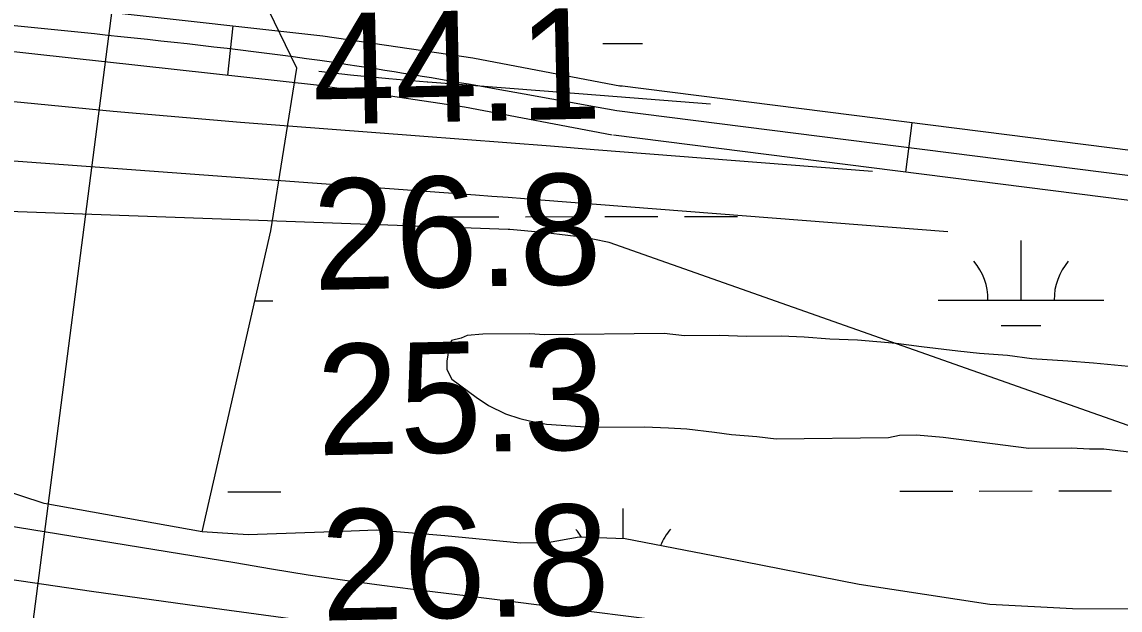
# Model space of a CAD drawing. Extents: x 3297753 to 3335611, y 652252 to 677623.
# Drawn here: x 3325702 to 3326365, y 662337 to 662693 of the extents above; entities that cross this region are included whole.
import ezdxf

# ---------------------------------------------------------------- set-up
doc = ezdxf.new("R2010")
doc.units = 0
for name, color, linetype in [('V-RIVR-EDGE', 7, 'Continuous'), ('V-RIVR-IDEN', 7, 'Continuous'), ('V-RIVR-RANG', 7, 'Continuous'), ('V-ROAD-CNTR', 7, 'Continuous'), ('V-SITE-VEGE', 7, 'Continuous'), ('V-TOPO-MAJR', 7, 'Continuous'), ('V-TOPO-MINR', 7, 'Continuous'), ('V-WETL-SWMP', 7, 'Continuous')]:
    doc.layers.add(name, color=color, linetype=linetype)

msp = doc.modelspace()

# ---------------------------------------------------------------- linework, layer by layer
at = {"layer": 'V-RIVR-EDGE'}
msp.add_spline([(3326889.83, 662141.04), (3326857.5, 662143.19), (3326833.47, 662147.4), (3326810.28, 662152.43), (3326793.71, 662156.2), (3326766.36, 662161.66), (3326732.8, 662165.88), (3326707.11, 662168.02), (3326687.22, 662172.21), (3326656.14, 662173.95), (3326630.03, 662175.67), (3326605.59, 662180.7), (3326578.66, 662186.99), (3326551.74, 662192.86), (3326538.9, 662196.21), (3326518.18, 662198.74), (3326492.9, 662202.12), (3326458.09, 662203.45), (3326427.02, 662208.5), (3326397.19, 662216.04), (3326383.93, 662216.48), (3326351.61, 662221.95), (3326323.86, 662228.24), (3326289.47, 662233.71), (3326274.55, 662235.82), (3326264.61, 662236.67), (3326257.56, 662236.69), (3326248.02, 662233.4), (3326240.97, 662230.1), (3326229.36, 662230.13), (3326221.9, 662230.15), (3326199.12, 662235.18), (3326175.91, 662237.72), (3326132.42, 662248.61), (3326106.72, 662250.33), (3326076.89, 662252.06), (3326054.1, 662257.5), (3326044.99, 662259.6), (3326038.77, 662259.2), (3326026.34, 662260.06), (3326018.47, 662261.32), (3326011.01, 662264.66), (3326005.63, 662265.91), (3325995.68, 662267.18), (3325979.52, 662268.05), (3325960.87, 662270.17), (3325919.03, 662276.9), (3325880.08, 662282.39), (3325827.05, 662291.64), (3325788.93, 662296.71), (3325753.29, 662300.94), (3325716.41, 662304.76), (3325674.98, 662309.01), (3325637.68, 662310.76), (3325591.68, 662315.02), (3325562.68, 662319.65), (3325528.7, 662325.54), (3325491.43, 662335.58), (3325440.89, 662347.72), (3325399.46, 662357.36), (3325379.17, 662362.38), (3325355.55, 662364.1), (3325341.45, 662364.13), (3325329.44, 662365.4), (3325309.97, 662370.84), (3325295.06, 662374.61), (3325287.6, 662374.63), (3325278.89, 662374.23), (3325263.14, 662375.1), (3325245.32, 662375.56), (3325225.84, 662376.85), (3325202.65, 662383.13), (3325187.32, 662386.48), (3325159.97, 662386.96), (3325136.34, 662385.78), (3325109.82, 662387.91), (3325071.29, 662395.47), (3325009.15, 662408.89), (3324964.41, 662419.36), (3324947, 662420.23), (3324932.09, 662421.93), (3324899.78, 662429.47), (3324835.97, 662441.65), (3324792.06, 662448.8), (3324746.88, 662451.4), (3324701.71, 662454.83), (3324664.42, 662459.89), (3324626.73, 662469.52), (3324584.88, 662476.67), (3324541.38, 662483.41), (3324493.32, 662490.99), (3324470.95, 662496.85), (3324444.44, 662503.54), (3324407.99, 662511.51), (3324387.27, 662514.46), (3324369.86, 662514.5), (3324354.93, 662512.88), (3324347.48, 662513.32), (3324329.25, 662516.68), (3324307.28, 662517.56), (3324286.15, 662522.17), (3324253.01, 662528.89), (3324226.5, 662533.93), (3324203.7, 662535.64), (3324172.21, 662538.2), (3324120.83, 662546.62), (3324040.04, 662558.84), (3324001.09, 662563.91), (3323963.38, 662564.83), (3323919.02, 662564.11), (3323879.24, 662567.94), (3323844.02, 662571.35), (3323786.85, 662582.26), (3323746.26, 662592.73), (3323704.82, 662598.63), (3323655.51, 662603.31), (3323589.62, 662609.69), (3323524.56, 662612.75), (3323466.95, 662615.8), (3323449.13, 662617.5), (3323422.62, 662622.54), (3323372.48, 662628.88), (3323343.47, 662631.44), (3323309.9, 662633.6), (3323255.19, 662632.49), (3323188.47, 662636.8), (3323129.62, 662641.5), (3323093.16, 662644.91), (3323076.99, 662643.29), (3323059.99, 662642.92), (3323032.65, 662647.13), (3322965.93, 662651.03), (3322913.71, 662656.54), (3322869.37, 662658.72), (3322809.28, 662663.85), (3322758.72, 662666.04), (3322718.52, 662666.56), (3322657.58, 662665.05), (3322608.67, 662664.76), (3322504.65, 662668.33), (3322412.64, 662669.8), (3322310.67, 662669.64), (3322271.29, 662667.25), (3322224.86, 662665.29), (3322178.85, 662663.75), (3322141.13, 662663.43), (3322102.17, 662663.94), (3322062.8, 662664.45), (3322028.82, 662667.02), (3321980.74, 662666.72), (3321909.43, 662661.93), (3321848.91, 662659.18), (3321801.24, 662655.98), (3321760.61, 662654.01), (3321739.89, 662652.81), (3321701.32, 662645.03), (3321675.19, 662638.47), (3321659.43, 662632.29), (3321646.98, 662627.76), (3321632.89, 662626.97), (3321608.43, 662625.37), (3321558.66, 662615.13), (3321529.64, 662609.4), (3321491.9, 662604.1), (3321455.01, 662601.71), (3321437.18, 662598.44), (3321411.89, 662595.18), (3321407.72, 662587.32), (3321404.39, 662581.52), (3321401.9, 662580.29), (3321396.52, 662582.37), (3321392.38, 662582.8), (3321386.99, 662582.39), (3321382.42, 662580.75), (3321374.55, 662582.84), (3321367.1, 662585.35), (3321350.51, 662582.9), (3321340.15, 662582.51), (3321332.69, 662583.77), (3321326.48, 662583.79), (3321287.49, 662572.28), (3321233.56, 662556.25), (3321160.58, 662542.34), (3321100.46, 662533.37), (3321060.64, 662524.35), (3321023.31, 662514.08), (3320998.02, 662508.75), (3320976.45, 662503.83), (3320957.38, 662500.15), (3320944.53, 662499.76), (3320930.44, 662501.46), (3320919.25, 662501.48), (3320908.47, 662499.44), (3320874.87, 662491.65), (3320813.49, 662476.46), (3320777.82, 662466.19), (3320761.24, 662464.57), (3320740.5, 662460.06), (3320702.34, 662448.14), (3320679.1, 662437.83), (3320658.77, 662428.76), (3320641.77, 662424.66), (3320616.48, 662423.07), (3320582.89, 662414.03), (3320552.18, 662401.26), (3320478.77, 662381.13), (3320420.7, 662363.45), (3320403.69, 662358.1), (3320389.17, 662354.82), (3320375.08, 662354.86), (3320365.13, 662352.4), (3320345.63, 662346.64), (3320205.86, 662308.03), (3320152.77, 662295.72), (3320119.18, 662286.27), (3320088.08, 662282.62), (3320060.29, 662274.81), (3320017.97, 662256.68), (3319991.41, 662244.73), (3319952.83, 662229.07), (3319927.94, 662222.5), (3319897.25, 662215.53), (3319872.36, 662206.89), (3319842.49, 662196.6), (3319808.07, 662187.15), (3319774.9, 662181.84), (3319711.87, 662171.22), (3319686.58, 662168.39), (3319655.89, 662160.17), (3319588.27, 662137.96), (3319508.2, 662109.14), (3319472.94, 662096.79)], degree=3, dxfattribs=at)
at = {"layer": 'V-RIVR-RANG'}
msp.add_line((3325794.9, 663003.3), (3325654.24, 661912.33), dxfattribs=at)
at = {"layer": 'V-ROAD-CNTR'}
for p, q in [((3325829, 662690.69), (3325825.7, 662660.87)), ((3326235.37, 662602.15), (3326239.14, 662631.91))]:
    msp.add_line(p, q, dxfattribs=at)
for points in [[(3324281.27, 662790.61), (3324365.25, 662795.28), (3324449.39, 662792.7), (3324521.81, 662789.49), (3324593.93, 662786.59), (3324714.2, 662785.24), (3324834.96, 662782.58), (3324967.93, 662774.27), (3325100.46, 662764.17), (3325236.59, 662753.9), (3325372.67, 662741.52), (3325499.7, 662727.36), (3325626.55, 662713.06), (3325754.79, 662698.9), (3325883.33, 662684.68), (3325973.88, 662671.25), (3326063.63, 662654.12)], [(3324282.93, 662760.66), (3324365.63, 662765.26), (3324448.26, 662762.72), (3324520.55, 662759.51), (3324593.16, 662756.6), (3324713.7, 662755.25), (3324833.69, 662752.6), (3324965.85, 662744.35), (3325098.19, 662734.26), (3325234.1, 662724), (3325369.65, 662711.67), (3325496.36, 662697.55), (3325623.22, 662683.25), (3325751.49, 662669.08), (3325879.48, 662654.92), (3325968.86, 662641.67), (3326058, 662624.65)], [(3328024.86, 662405.65), (3326062.7, 662654.27)], [(3326060.81, 662639.38), (3328022.98, 662390.77)], [(3328021.09, 662375.89), (3326058.93, 662624.5)]]:
    msp.add_lwpolyline(points, dxfattribs=at)
msp.add_spline([(3324282.1, 662775.64), (3324448.82, 662777.71), (3324593.55, 662771.59), (3324834.33, 662767.59), (3325099.33, 662749.22), (3325371.16, 662726.6), (3325624.89, 662698.15), (3325881.4, 662669.8), (3326060.81, 662639.38)], degree=3, dxfattribs=at)
at = {"layer": 'V-SITE-VEGE'}
for p, q in [((3325714.99, 662401.79), (3325398.41, 662504.7)), ((3325979.9, 662504.16), (3325970.42, 662503.33)), ((3326008.36, 662504.44), (3325979.9, 662504.16)), ((3326017.12, 662503.8), (3326008.36, 662504.44)), ((3326089.38, 662504.52), (3326017.12, 662503.8)), ((3326101.8, 662503.18), (3326089.38, 662504.52)), ((3325960.96, 662500.32), (3325959.54, 662496.66)), ((3325966.78, 662501.84), (3325960.96, 662500.32)), ((3325970.42, 662503.33), (3325966.78, 662501.84)), ((3326122.96, 662503.39), (3326101.8, 662503.18)), ((3326139.03, 662502.82), (3326122.96, 662503.39)), ((3326160.19, 662503.03), (3326139.03, 662502.82)), ((3326174.07, 662502.44), (3326160.19, 662503.03)), ((3326189.41, 662501.14), (3326174.07, 662502.44)), ((3326206.2, 662500.57), (3326189.41, 662501.14)), ((3326229.58, 662498.62), (3326206.2, 662500.57)), ((3326244.92, 662496.58), (3326229.58, 662498.62)), ((3325959.54, 662496.66), (3325958.16, 662487.88)), ((3326266.85, 662493.88), (3326244.92, 662496.58)), ((3326280, 662492.55), (3326266.85, 662493.88)), ((3326296.8, 662491.26), (3326280, 662492.55)), ((3326311.42, 662489.21), (3326296.8, 662491.26)), ((3325958.16, 662487.88), (3325958.21, 662482.78)), ((3326333.33, 662487.97), (3326311.42, 662489.21)), ((3326348.67, 662486.66), (3326333.33, 662487.97)), ((3326369.85, 662484.69), (3326348.67, 662486.66)), ((3325958.21, 662482.78), (3325961.19, 662476.97)), ((3325961.19, 662476.97), (3325975.89, 662466.16)), ((3325975.89, 662466.16), (3325983.25, 662461.13)), ((3325983.25, 662461.13), (3325993.51, 662456.12)), ((3325993.51, 662456.12), (3326002.3, 662453.29)), ((3326002.3, 662453.29), (3326008.15, 662451.89)), ((3326008.15, 662451.89), (3326018.39, 662449.8)), ((3326018.39, 662449.8), (3326044.69, 662447.87)), ((3326044.69, 662447.87), (3326077.53, 662448.2)), ((3326077.53, 662448.2), (3326092.13, 662447.61)), ((3326092.13, 662447.61), (3326103.09, 662446.99)), ((3326103.09, 662446.99), (3326119.9, 662444.97)), ((3326119.9, 662444.97), (3326130.13, 662443.61)), ((3326130.13, 662443.61), (3326145.47, 662442.31)), ((3326145.47, 662442.31), (3326157.16, 662440.96)), ((3326157.16, 662440.96), (3326225.03, 662441.64)), ((3326225.03, 662441.64), (3326231.59, 662443.17)), ((3326231.59, 662443.17), (3326241.81, 662443.27)), ((3326241.81, 662443.27), (3326257.88, 662441.97)), ((3326257.88, 662441.97), (3326309.76, 662435.19)), ((3326309.76, 662435.19), (3326335.31, 662435.44)), ((3326335.31, 662435.44), (3326346.27, 662434.82)), ((3326346.27, 662434.82), (3326355.02, 662434.91)), ((3326355.02, 662434.91), (3326371.83, 662432.88)), ((3325810.34, 662384.58), (3325714.99, 662401.79)), ((3325838.09, 662382.87), (3325810.34, 662384.58)), ((3325895.37, 662384.88), (3325838.09, 662382.87)), ((3325915.58, 662385.66), (3325895.37, 662384.88)), ((3325956.99, 662382.25), (3325915.58, 662385.66)), ((3326002.62, 662377.75), (3325956.99, 662382.25)), ((3326019.02, 662378.1), (3326002.62, 662377.75)), ((3326038.06, 662381.53), (3326019.02, 662378.1)), ((3326065.91, 662380.48), (3326038.06, 662381.53)), ((3326125.34, 662369.05), (3326065.91, 662380.48)), ((3326207.13, 662352.9), (3326125.34, 662369.05)), ((3326286.21, 662340.71), (3326207.13, 662352.9)), ((3326336.01, 662338.16), (3326286.21, 662340.71)), ((3326403.15, 662337.87), (3326336.01, 662338.16))]:
    msp.add_line(p, q, dxfattribs=at)
at = {"layer": 'V-TOPO-MAJR'}
msp.add_lwpolyline([(3326901.93, 662261.15), (3326056.29, 662559.66), (3326046.28, 662561.56), (3326036.23, 662563.23), (3326026.14, 662564.55), (3326016.01, 662565.65), (3325996.25, 662567.44), (3325995.98, 662567.46), (3325995.43, 662567.5), (3325995.16, 662567.51), (3325106.43, 662599.57)], dxfattribs=at)
at = {"layer": 'V-TOPO-MINR'}
for points in [[(3326117.41, 662643.26), (3326040.48, 662649.25), (3326017.05, 662651.08), (3325993.62, 662652.89), (3325970.19, 662654.7), (3325946.76, 662656.5), (3325946.3, 662656.54), (3325923.12, 662658.52), (3325899.96, 662660.77), (3325880.76, 662662.98)], [(3326215.32, 662602.64), (3326047.2, 662615.74), (3326020.81, 662617.79), (3325994.43, 662619.84), (3325968.04, 662621.87), (3325941.65, 662623.9), (3325833.6, 662632.2), (3325756.68, 662638.79), (3325679.86, 662646.3)], [(3326260.84, 662566.1), (3326015.04, 662585.26), (3326005.14, 662586.02), (3325995.23, 662586.78), (3325985.33, 662587.53), (3325975.42, 662588.26), (3325660.82, 662611.49)], [(3326842.47, 662228.08), (3326664.14, 662254.2), (3326562.43, 662268.79), (3326460.66, 662282.96), (3326358.81, 662296.53), (3326256.9, 662309.69), (3326064.64, 662333.92), (3326032.91, 662337.92), (3326001.19, 662341.9), (3325969.46, 662345.88), (3325937.73, 662349.84), (3325918.82, 662352.2), (3325896.58, 662355.18), (3325874.38, 662358.41), (3325852.24, 662362.04), (3325830.14, 662365.93), (3325052.07, 662492.43)], [(3326728.47, 662208.43), (3326701.06, 662212.3), (3326673.67, 662216.24), (3326646.28, 662220.24), (3326393.5, 662257.45), (3326328.25, 662267), (3326263, 662276.47), (3326197.73, 662285.84), (3326132.45, 662295.12), (3326047.99, 662307.07), (3326024.93, 662310.3), (3326001.87, 662313.5), (3325978.8, 662316.65), (3325955.72, 662319.77), (3325859.33, 662332.68), (3325801.45, 662340.58), (3325743.59, 662348.68), (3325685.78, 662357.07)]]:
    msp.add_lwpolyline(points, dxfattribs=at)
at = {"layer": 'V-WETL-SWMP'}
for p, q in [((3325867.55, 662665.03), (3325847.15, 662707.27)), ((3326052.39, 662679.92), (3326076.39, 662679.94)), ((3325851.9, 662566.7), (3325867.55, 662665.03)), ((3325957.65, 662575.18), (3325989.65, 662575.21)), ((3326005.65, 662575.23), (3326037.65, 662575.26)), ((3326053.65, 662575.28), (3326085.65, 662575.31)), ((3326101.65, 662575.33), (3326133.65, 662575.36)), ((3325810.34, 662384.58), (3325851.9, 662566.7)), ((3326305.02, 662524.79), (3326304.98, 662560.79)), ((3325842.23, 662524.32), (3325853.11, 662524.33)), ((3326255.02, 662524.74), (3326355.02, 662524.84)), ((3325979.9, 662504.16), (3325970.42, 662503.33)), ((3326008.36, 662504.44), (3325979.9, 662504.16)), ((3326017.13, 662503.8), (3326008.36, 662504.44)), ((3326089.38, 662504.52), (3326017.13, 662503.8)), ((3326101.8, 662503.18), (3326089.38, 662504.52)), ((3326293.03, 662509.35), (3326317.03, 662509.37)), ((3325960.96, 662500.32), (3325959.54, 662496.66)), ((3325966.78, 662501.84), (3325960.96, 662500.32)), ((3325970.42, 662503.33), (3325966.78, 662501.84)), ((3326122.96, 662503.39), (3326101.8, 662503.18)), ((3326139.03, 662502.82), (3326122.96, 662503.39)), ((3326160.19, 662503.03), (3326139.03, 662502.82)), ((3326174.07, 662502.44), (3326160.19, 662503.03)), ((3326189.41, 662501.14), (3326174.07, 662502.44)), ((3326206.2, 662500.57), (3326189.41, 662501.14)), ((3326229.58, 662498.62), (3326206.2, 662500.57)), ((3326244.92, 662496.58), (3326229.58, 662498.62)), ((3325959.54, 662496.66), (3325958.16, 662487.88)), ((3326266.85, 662493.88), (3326244.92, 662496.58)), ((3326280, 662492.55), (3326266.85, 662493.88)), ((3326296.8, 662491.26), (3326280, 662492.55)), ((3326311.42, 662489.21), (3326296.8, 662491.26)), ((3325958.16, 662487.88), (3325958.21, 662482.78)), ((3326333.33, 662487.97), (3326311.42, 662489.21)), ((3326348.67, 662486.67), (3326333.33, 662487.97)), ((3326369.85, 662484.69), (3326348.67, 662486.67)), ((3325958.21, 662482.78), (3325961.19, 662476.97)), ((3325961.19, 662476.97), (3325975.9, 662466.16)), ((3325975.9, 662466.16), (3325983.25, 662461.13)), ((3325983.25, 662461.13), (3325993.51, 662456.12)), ((3325993.51, 662456.12), (3326002.3, 662453.29)), ((3326002.3, 662453.29), (3326008.15, 662451.89)), ((3326008.15, 662451.89), (3326018.39, 662449.8)), ((3326018.39, 662449.8), (3326044.69, 662447.87)), ((3326044.69, 662447.87), (3326077.53, 662448.2)), ((3326077.53, 662448.2), (3326092.13, 662447.61)), ((3326092.13, 662447.61), (3326103.09, 662446.99)), ((3326103.09, 662446.99), (3326119.9, 662444.97)), ((3326119.9, 662444.97), (3326130.13, 662443.61)), ((3326130.13, 662443.61), (3326145.47, 662442.31)), ((3326145.47, 662442.31), (3326157.16, 662440.96)), ((3326157.16, 662440.96), (3326225.03, 662441.64)), ((3326225.03, 662441.64), (3326231.59, 662443.17)), ((3326231.59, 662443.17), (3326241.81, 662443.27)), ((3326241.81, 662443.27), (3326257.88, 662441.97)), ((3326257.88, 662441.97), (3326309.77, 662435.19)), ((3326309.77, 662435.19), (3326335.31, 662435.44)), ((3326335.31, 662435.44), (3326346.27, 662434.82)), ((3326346.27, 662434.82), (3326355.02, 662434.91)), ((3326355.02, 662434.91), (3326371.83, 662432.88)), ((3325825.82, 662408.87), (3325857.82, 662408.91)), ((3326231.73, 662409.29), (3326263.73, 662409.32)), ((3326279.73, 662409.34), (3326311.73, 662409.37)), ((3326327.73, 662409.38), (3326359.73, 662409.42)), ((3326064.69, 662380.52), (3326064.67, 662398.69)), ((3325838.09, 662382.87), (3325810.34, 662384.58)), ((3325895.37, 662384.88), (3325838.09, 662382.87)), ((3325915.58, 662385.65), (3325895.37, 662384.88)), ((3325956.99, 662382.25), (3325915.58, 662385.65)), ((3326002.62, 662377.75), (3325956.99, 662382.25)), ((3326019.02, 662378.1), (3326002.62, 662377.75)), ((3326038.06, 662381.53), (3326019.02, 662378.1)), ((3326065.91, 662380.48), (3326038.06, 662381.53)), ((3326125.34, 662369.05), (3326065.91, 662380.48)), ((3326207.13, 662352.89), (3326125.34, 662369.05)), ((3326286.21, 662340.71), (3326207.13, 662352.89)), ((3326336.01, 662338.16), (3326286.21, 662340.71)), ((3326403.15, 662337.87), (3326336.01, 662338.16))]:
    msp.add_line(p, q, dxfattribs=at)
for centre, start, end in [((3326249.77, 662525.21), 359.28648, 40.83014), ((3326360.26, 662525.32), 139.28648, 180.83014), ((3326009.47, 662363.11), 31.41457, 40.83014), ((3326119.95, 662363.22), 139.28648, 158.08434)]:
    msp.add_arc(centre, 35.25, start, end, dxfattribs=at)

# ---------------------------------------------------------------- texts
at = {"layer": 'V-RIVR-IDEN'}
msp.add_text('M E D O R A', height=166.9997, rotation=339.57419, dxfattribs=at).set_placement((3324820.94, 662273.15))
at = {"layer": 'V-RIVR-RANG'}
for s, p in [('44.1', (3325877.71, 662630.89)), ('26.8', (3325877.77, 662530.87)), ('25.3', (3325880.21, 662430.9)), ('26.8', (3325882.64, 662330.93))]:
    msp.add_text(s, height=67, rotation=1.24833, dxfattribs=at).set_placement(p)

doc.saveas('drawing.dxf')
